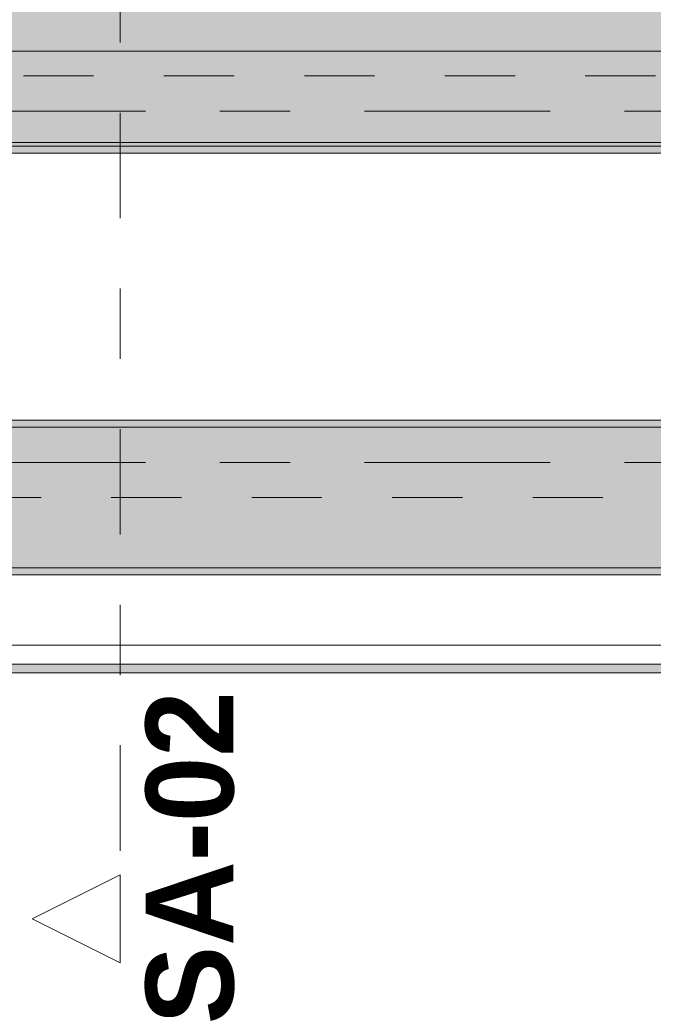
# Model space of a CAD drawing. Header units: metres. Extents: x -3.6 to 84.5, y -11 to 16.8.
# Tile 116 of 389: x 15.8 to 16.7, y 4.6 to 6. Entities that reach past the tile are written whole.
import ezdxf

# ---------------------------------------------------------------- set-up
doc = ezdxf.new("R2010")
doc.units = ezdxf.units.M
doc.header["$MEASUREMENT"] = 0
for name, pattern in [('Achse', [0.2, 0.1, -0.05, 0, -0.05]), ('Schnittlinie', [0.3, 0.15, -0.075, 0, -0.075]), ('Strichlinie doppelt', [0.546806, 0.264583, -0.105833, 0.070556, -0.105833]), ('Wipeout_Contour', [1, 0, -1])]:
    doc.linetypes.add(name, pattern=pattern)
for name, color, linetype in [('203 - Marker.Schnitt - Ausbaudetail SA', 7, 'Continuous'), ('451 - Universal.Achsen Raster', 7, 'Continuous'), ('605 - Struktur.Wand Innen', 7, 'Continuous'), ('608 - Struktur.Träger', 7, 'Continuous'), ('Neubau_653 - Abdeckung.TB Verkofferung', 7, 'Continuous')]:
    doc.layers.add(name, color=color, linetype=linetype)
doc.styles.add('ERSTELLTER_STIL_1', font='txt')
pattern_1 = [(45, (0, 0), (-0.01767767, 0.01767767), [0, -0.025])]
pattern_2 = [(45, (0, 0), (-0.08485281, 0.08485281), []), (45, (-0.04243, 0.04243), (-0.08485281, 0.08485281), [0.09, -0.03])]

msp = doc.modelspace()

# ---------------------------------------------------------------- hatches: boundary and pattern name
at = {"layer": '608 - Struktur.Träger', "linetype": 'Continuous', "lineweight": 0, "true_color": 0x000000}
h = msp.add_hatch(dxfattribs=at)
h.set_pattern_fill('Gips_0001', color=18, style=0, pattern_type=2)
h.set_pattern_definition(pattern_1)
h.paths.add_polyline_path([(14.5051, 5.4), (18.37, 5.4), (18.37, 5.41), (14.5051, 5.41)])
h = msp.add_hatch(dxfattribs=at)
h.set_pattern_fill('Beton__Stahlbeton_0001', color=18, style=0, pattern_type=2)
h.set_pattern_definition(pattern_2)
h.paths.add_polyline_path([(14.5051, 5.2), (18.37, 5.2), (18.69, 5.2), (22.06, 5.2), (22.19, 5.2), (25.57, 5.2), (25.89, 5.2), (29.23, 5.2), (29.41, 5.2), (32.77, 5.2), (33.09, 5.2), (36.465, 5.2), (36.605, 5.2), (39.97, 5.2), (40.29, 5.2), (47.17, 5.2), (47.49, 5.2), (50.85, 5.2), (51.02, 5.2), (54.37, 5.2), (54.69, 5.2), (58.07, 5.2), (58.205, 5.2), (61.57, 5.2), (61.88, 5.2), (61.88, 5.4), (61.57, 5.4), (58.205, 5.4), (58.07, 5.4), (54.69, 5.4), (54.37, 5.4), (51.02, 5.4), (50.85, 5.4), (47.49, 5.4), (47.17, 5.4), (40.29, 5.4), (39.97, 5.4), (36.605, 5.4), (36.465, 5.4), (33.09, 5.4), (32.77, 5.4), (29.41, 5.4), (29.23, 5.4), (25.89, 5.4), (25.57, 5.4), (22.19, 5.4), (22.06, 5.4), (18.69, 5.4), (18.37, 5.4), (14.5051, 5.4)])
h = msp.add_hatch(dxfattribs=at)
h.set_pattern_fill('Gips_0001', color=18, style=0, pattern_type=2)
h.set_pattern_definition(pattern_1)
h.paths.add_polyline_path([(14.5051, 5.19), (18.37, 5.19), (18.37, 5.2), (14.5051, 5.2)])
at = {"layer": 'Neubau_653 - Abdeckung.TB Verkofferung', "linetype": 'Continuous', "lineweight": 0, "true_color": 0x000000}
h = msp.add_hatch(dxfattribs=at)
h.set_pattern_fill('Gips_0001', color=18, style=0, pattern_type=2)
h.set_pattern_definition(pattern_1)
h.paths.add_polyline_path([(14.995, 5.0505), (18.47, 5.0505), (18.47, 5.063), (14.995, 5.063)])

# ---------------------------------------------------------------- linework, layer by layer
at = {"layer": '451 - Universal.Achsen Raster', "color": 160, "linetype": 'Strichlinie doppelt', "lineweight": 9, "true_color": 0x3232ff}
msp.add_line((64.935, 5.35), (-3.175, 5.35), dxfattribs=at)
at = {"layer": '608 - Struktur.Träger', "color": 7, "linetype": 'Continuous', "lineweight": 13}
for p, q in [((0.38, 5.79), (61.88, 5.79)), ((14.5051, 5.41), (61.88, 5.41)), ((18.37, 5.4), (14.5051, 5.4)), ((14.5051, 5.19), (61.88, 5.19))]:
    msp.add_line(p, q, dxfattribs=at)
at = {"layer": '608 - Struktur.Träger', "color": 7, "linetype": 'Continuous', "lineweight": 5}
for p, q in [((18.37, 5.79), (11.49, 5.79)), ((18.37, 5.41), (14.5051, 5.41)), ((18.37, 5.19), (14.5051, 5.19))]:
    msp.add_line(p, q, dxfattribs=at)
at = {"layer": '608 - Struktur.Träger', "color": 7, "linetype": 'Achse', "lineweight": 9}
msp.add_line((14.5051, 5.3), (61.88, 5.3), dxfattribs=at)
at = {"layer": '608 - Struktur.Träger', "color": 7, "linetype": 'Continuous', "lineweight": 13, "flags": 128}
msp.add_lwpolyline([(51.02, 5.2), (50.85, 5.2), (47.49, 5.2), (47.17, 5.2), (40.29, 5.2), (39.97, 5.2), (36.605, 5.2), (36.465, 5.2), (33.09, 5.2), (32.77, 5.2), (29.41, 5.2), (29.23, 5.2), (25.89, 5.2), (25.57, 5.2), (22.19, 5.2), (22.06, 5.2), (18.69, 5.2), (18.37, 5.2), (14.5051, 5.2)], dxfattribs=at)
at = {"layer": 'Neubau_653 - Abdeckung.TB Verkofferung', "color": 1, "linetype": 'Continuous', "lineweight": 9}
for p, q in [((11.4, 5.805), (18.47, 5.805)), ((11.4, 5.0505), (18.47, 5.0505))]:
    msp.add_line(p, q, dxfattribs=at)
at = {"layer": 'Neubau_653 - Abdeckung.TB Verkofferung', "color": 1, "linetype": 'Continuous', "lineweight": 5}
for p, q in [((18.47, 5.19), (14.995, 5.19)), ((18.47, 5.09), (14.995, 5.09)), ((18.47, 5.063), (14.995, 5.063)), ((18.47, 5.0505), (14.995, 5.0505))]:
    msp.add_line(p, q, dxfattribs=at)

# ---------------------------------------------------------------- texts
at = {"layer": '203 - Marker.Schnitt - Ausbaudetail SA', "color": 7, "lineweight": 13, "insert": (16.0809, 5.0246), "char_height": 0.125, "attachment_point": 9, "rotation": 90, "style": 'ERSTELLTER_STIL_1'}
msp.add_mtext('\\A1;{\\pqr;\\pt0;\\fArial|b1|i0|c0|p38;SA-02}', dxfattribs=at)

# ---------------------------------------------------------------- next in the draw order: wipeouts: each hides what was drawn before it
at = {"color": 254, "linetype": 'Wipeout_Contour', "lineweight": 0, "ltscale": 70.74251}
msp.add_wipeout([(14.995, 5.805), (18.37, 5.805), (18.37, 5.935), (14.995, 5.935)], dxfattribs=at).dxf.layer = '605 - Struktur.Wand Innen'

# ---------------------------------------------------------------- next in the draw order: hatches: boundary and pattern name
at = {"layer": '608 - Struktur.Träger', "linetype": 'Continuous', "lineweight": 0, "true_color": 0x000000}
h = msp.add_hatch(dxfattribs=at)
h.set_pattern_fill('Beton__Stahlbeton_0001', color=18, style=0, pattern_type=2)
h.set_pattern_definition(pattern_2)
h.paths.add_polyline_path([(0.69, 6), (0.38, 6), (0.38, 5.8), (0.69, 5.8), (7.57, 5.8), (7.89, 5.8), (11.17, 5.8), (11.49, 5.8), (18.37, 5.8), (18.69, 5.8), (22.06, 5.8), (22.19, 5.8), (25.57, 5.8), (25.89, 5.8), (32.77, 5.8), (33.09, 5.8), (36.465, 5.8), (36.605, 5.8), (39.97, 5.8), (40.29, 5.8), (47.17, 5.8), (47.49, 5.8), (50.85, 5.8), (51.02, 5.8), (54.37, 5.8), (54.69, 5.8), (58.07, 5.8), (58.205, 5.8), (61.57, 5.8), (61.88, 5.8), (61.88, 6), (61.57, 6), (54.69, 6), (54.37, 6), (50.9625, 6), (50.8975, 6), (47.49, 6), (47.17, 6), (40.29, 6), (39.97, 6), (33.09, 6), (25.57, 6), (18.69, 6), (18.37, 6), (14.945, 6), (14.88, 6), (11.49, 6), (11.17, 6), (7.89, 6), (7.57, 6)])
h = msp.add_hatch(dxfattribs=at)
h.set_pattern_fill('Gips_0001', color=18, style=0, pattern_type=2)
h.set_pattern_definition(pattern_1)
h.paths.add_polyline_path([(11.49, 5.79), (18.37, 5.79), (18.37, 5.8), (11.49, 5.8)])

# ---------------------------------------------------------------- next in the draw order: linework, layer by layer
at = {"layer": '203 - Marker.Schnitt - Ausbaudetail SA', "color": 7, "linetype": 'Schnittlinie', "lineweight": 13}
msp.add_line((15.9176, 6.2975), (15.9176, 4.763), dxfattribs=at)
at = {"layer": '451 - Universal.Achsen Raster', "color": 160, "linetype": 'Strichlinie doppelt', "lineweight": 9, "true_color": 0x3232ff}
msp.add_line((64.935, 5.85), (-3.175, 5.85), dxfattribs=at)
at = {"layer": '605 - Struktur.Wand Innen', "color": 7, "linetype": 'Continuous', "lineweight": 13, "flags": 128}
for points in [[(18.37, 5.935), (11.49, 5.935)], [(14.995, 5.805), (18.37, 5.805)]]:
    msp.add_lwpolyline(points, dxfattribs=at)
at = {"layer": '608 - Struktur.Träger', "color": 7, "linetype": 'Achse', "lineweight": 9}
msp.add_line((0.38, 5.9), (61.88, 5.9), dxfattribs=at)
at = {"layer": '608 - Struktur.Träger', "color": 7, "linetype": 'Continuous', "lineweight": 13, "flags": 128}
msp.add_lwpolyline([(51.02, 5.8), (50.85, 5.8), (47.49, 5.8), (47.17, 5.8), (40.29, 5.8), (39.97, 5.8), (36.605, 5.8), (36.465, 5.8), (33.09, 5.8), (32.77, 5.8), (25.89, 5.8), (25.57, 5.8), (22.19, 5.8), (22.06, 5.8), (18.69, 5.8), (18.37, 5.8), (11.49, 5.8), (11.17, 5.8), (7.89, 5.8), (7.57, 5.8), (0.69, 5.8), (0.38, 5.8)], dxfattribs=at)

# ---------------------------------------------------------------- next in the draw order: wipeouts: each hides what was drawn before it
at = {"color": 254, "linetype": 'Wipeout_Contour', "lineweight": 0, "ltscale": 49.204843}
msp.add_wipeout([(15.9176, 4.638), (15.9176, 4.763), (15.7926, 4.7005)], dxfattribs=at).dxf.layer = '203 - Marker.Schnitt - Ausbaudetail SA'

# ---------------------------------------------------------------- next in the draw order: linework, layer by layer
at = {"layer": '203 - Marker.Schnitt - Ausbaudetail SA', "color": 7, "linetype": 'Continuous', "lineweight": 13, "flags": 128}
msp.add_lwpolyline([(15.9176, 4.638), (15.9176, 4.763), (15.7926, 4.7005)], close=True, dxfattribs=at)

doc.saveas('drawing.dxf')
